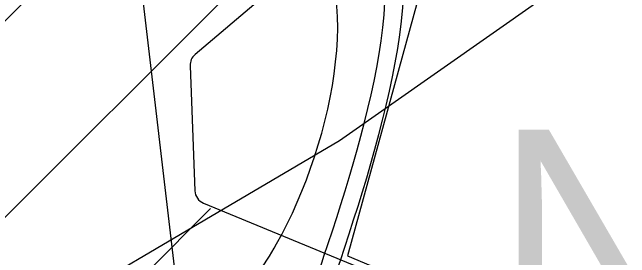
# Model space of a CAD drawing. Extents: x -510185 to -506993, y -1126306 to -1123642.
# Drawn here: x -508817.2 to -508772.83, y -1125121.39 to -1125103.73 of the extents above; entities that cross this region are included whole.
import ezdxf

# ---------------------------------------------------------------- set-up
doc = ezdxf.new("R2010")
doc.units = 0
for name, color, linetype in [('nadrze', 7, 'Continuous'), ('navrh', 7, 'Continuous'), ('u_dalnice', 7, 'Continuous'), ('u_popis', 7, 'Continuous'), ('u_stávající', 7, 'Continuous'), ('u_vysadba', 7, 'Continuous')]:
    doc.layers.add(name, color=color, linetype=linetype)

msp = doc.modelspace()

# ---------------------------------------------------------------- linework, layer by layer
at = {"layer": 'nadrze'}
for points in [[(-508808.601, -1125091.121), (-508823.258, -1125088.506), (-508828.629, -1125111.213), (-508815.416, -1125129.671), (-508797.567, -1125127.123), (-508794.798, -1125121.28), (-508793.079, -1125093.849), (-508808.598, -1125091.122)], [(-508830.053, -1125091.654), (-508829.923, -1125111.468), (-508815.968, -1125130.962), (-508796.759, -1125128.22), (-508793.615, -1125121.585), (-508791.814, -1125092.853), (-508808.39, -1125089.94)], [(-508809.207, -1125094.518), (-508820.652, -1125092.475), (-508824.911, -1125110.481), (-508814.392, -1125124.498), (-508801.404, -1125124.372), (-508798.2, -1125120.402), (-508796.715, -1125096.713), (-508809.195, -1125094.52)]]:
    msp.add_spline(points, degree=3, dxfattribs=at)
at = {"layer": 'navrh'}
msp.add_line((-508809.771, -1125086.168), (-508805.039, -1125126.484), dxfattribs=at)
at = {"layer": 'u_dalnice'}
msp.add_lwpolyline([(-508560.906, -1124929.624), (-508567.967, -1124954.591), (-508793.677, -1125112.973), (-509052.144, -1125265.429), (-509087.923, -1125269.661)], dxfattribs=at)
at = {"layer": 'u_stávající'}
for p, q in [((-508852.663, -1125139.282), (-508790.937, -1125077.556)), ((-508846.937, -1125147.698), (-508787.716, -1125088.477)), ((-508787.003, -1125092.304), (-508804.07, -1125106.774)), ((-508804.423, -1125107.575), (-508804.076, -1125116.58)), ((-508835.227, -1125150.13), (-508802.953, -1125117.856))]:
    msp.add_line(p, q, dxfattribs=at)
msp.add_lwpolyline([(-508803.459, -1125117.466), (-508774.824, -1125129.302), (-508759.098, -1125135.802)], dxfattribs=at)
for centre, start, end in [((-508803.423, -1125107.537), 130.2921, 182.2026), ((-508803.077, -1125116.542), 182.2026, 247.5431)]:
    msp.add_arc(centre, 1, start, end, dxfattribs=at)
at = {"layer": 'u_vysadba'}
msp.add_lwpolyline([(-508647.991, -1125129.69), (-508683.192, -1125102.312), (-508704.189, -1125089.137), (-508717.775, -1125082.962), (-508733.831, -1125080.08), (-508778.295, -1125085.432), (-508788.999, -1125094.283), (-508786.941, -1125098.812), (-508793.116, -1125121.25), (-508758.945, -1125135.659), (-508749.888, -1125150.275), (-508745.153, -1125170.242), (-508752.358, -1125189.798), (-508767.797, -1125207.913), (-508752.358, -1125197.827), (-508746.182, -1125195.974)], close=True, dxfattribs=at)

# ---------------------------------------------------------------- texts
at = {"layer": 'u_popis'}
msp.add_text('Nádrž N5', height=15, dxfattribs=at).set_placement((-508782.45, -1125127.185))

doc.saveas('drawing.dxf')
